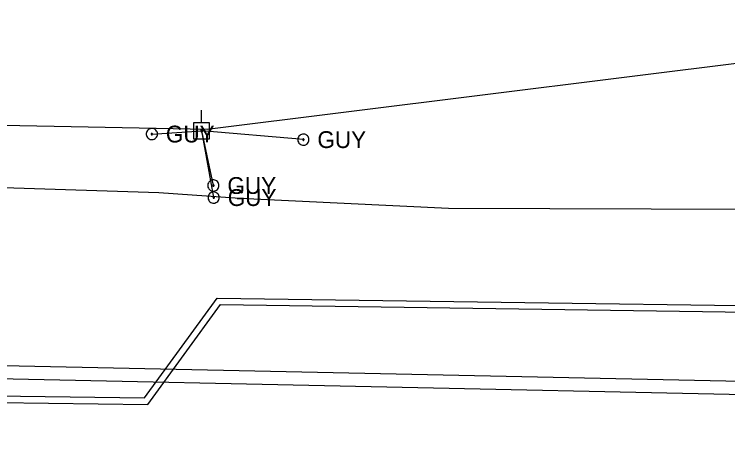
# Model space of a CAD drawing. Extents: x 596028 to 606371, y 330010 to 403088.
# Drawn here: x 603285.2 to 603448.5, y 349959.7 to 350058.5 of the extents above; entities that cross this region are included whole.
import ezdxf

# ---------------------------------------------------------------- set-up
doc = ezdxf.new("R2010")
doc.units = 0
for name, color, linetype in [('E_UTL_EGuyWire', 7, 'Continuous'), ('E_UTL_EPowerPole', 7, 'Continuous'), ('E_UTL_G_UG', 7, 'Continuous'), ('E_UTL_Overhead', 7, 'Continuous'), ('E_UTL_T_UG', 7, 'Continuous')]:
    doc.layers.add(name, color=color, linetype=linetype)

msp = doc.modelspace()

# ---------------------------------------------------------------- linework, layer by layer
at = {"layer": 'E_UTL_EGuyWire'}
for p in [(603316.67, 350031.05), (603330.82, 350016.52), (603330.76, 350019.27), (603351.35, 350029.77)]:
    msp.add_line(p, (603328.09, 350031.8), dxfattribs=at)
for points in [[(603317.95, 350031.05), (603317.93, 350031.29), (603317.86, 350031.52), (603317.75, 350031.74), (603317.6, 350031.93), (603317.41, 350032.09), (603317.2, 350032.22), (603316.97, 350032.3), (603316.73, 350032.33), (603316.49, 350032.32), (603316.25, 350032.26), (603316.03, 350032.16), (603315.83, 350032.02), (603315.66, 350031.84), (603315.53, 350031.64), (603315.44, 350031.41), (603315.39, 350031.17), (603315.39, 350030.93), (603315.44, 350030.69), (603315.53, 350030.46), (603315.66, 350030.25), (603315.83, 350030.08), (603316.03, 350029.94), (603316.25, 350029.84), (603316.49, 350029.78), (603316.73, 350029.77), (603316.97, 350029.8), (603317.2, 350029.88), (603317.41, 350030), (603317.6, 350030.16), (603317.75, 350030.35), (603317.86, 350030.57), (603317.93, 350030.81), (603317.95, 350031.05)], [(603316.83, 350031.05), (603316.83, 350031.08), (603316.82, 350031.11), (603316.8, 350031.13), (603316.78, 350031.16), (603316.76, 350031.18), (603316.73, 350031.19), (603316.71, 350031.2), (603316.68, 350031.21), (603316.65, 350031.21), (603316.62, 350031.2), (603316.59, 350031.19), (603316.56, 350031.17), (603316.54, 350031.15), (603316.53, 350031.12), (603316.51, 350031.09), (603316.51, 350031.06), (603316.51, 350031.03), (603316.51, 350031), (603316.53, 350030.97), (603316.54, 350030.95), (603316.56, 350030.93), (603316.59, 350030.91), (603316.62, 350030.9), (603316.65, 350030.89), (603316.68, 350030.89), (603316.71, 350030.89), (603316.73, 350030.9), (603316.76, 350030.92), (603316.78, 350030.94), (603316.8, 350030.96), (603316.82, 350030.99), (603316.83, 350031.02), (603316.83, 350031.05)], [(603352.63, 350029.77), (603352.61, 350030.01), (603352.54, 350030.25), (603352.43, 350030.47), (603352.28, 350030.66), (603352.09, 350030.82), (603351.88, 350030.94), (603351.65, 350031.02), (603351.41, 350031.05), (603351.17, 350031.04), (603350.93, 350030.98), (603350.71, 350030.88), (603350.51, 350030.74), (603350.34, 350030.57), (603350.21, 350030.36), (603350.12, 350030.13), (603350.07, 350029.89), (603350.07, 350029.65), (603350.12, 350029.41), (603350.21, 350029.18), (603350.34, 350028.98), (603350.51, 350028.8), (603350.71, 350028.66), (603350.93, 350028.56), (603351.17, 350028.5), (603351.41, 350028.49), (603351.65, 350028.52), (603351.88, 350028.6), (603352.09, 350028.73), (603352.28, 350028.89), (603352.43, 350029.08), (603352.54, 350029.3), (603352.61, 350029.53), (603352.63, 350029.77)], [(603351.51, 350029.77), (603351.51, 350029.8), (603351.5, 350029.83), (603351.48, 350029.86), (603351.46, 350029.88), (603351.44, 350029.9), (603351.41, 350029.92), (603351.39, 350029.93), (603351.36, 350029.93), (603351.33, 350029.93), (603351.3, 350029.92), (603351.27, 350029.91), (603351.24, 350029.89), (603351.22, 350029.87), (603351.21, 350029.85), (603351.19, 350029.82), (603351.19, 350029.79), (603351.19, 350029.76), (603351.19, 350029.73), (603351.21, 350029.7), (603351.22, 350029.67), (603351.24, 350029.65), (603351.27, 350029.63), (603351.3, 350029.62), (603351.33, 350029.61), (603351.36, 350029.61), (603351.39, 350029.62), (603351.41, 350029.63), (603351.44, 350029.64), (603351.46, 350029.66), (603351.48, 350029.69), (603351.5, 350029.71), (603351.51, 350029.74), (603351.51, 350029.77)], [(603332.04, 350019.27), (603332.02, 350019.51), (603331.95, 350019.75), (603331.84, 350019.96), (603331.68, 350020.16), (603331.5, 350020.32), (603331.29, 350020.44), (603331.06, 350020.52), (603330.82, 350020.55), (603330.57, 350020.54), (603330.34, 350020.48), (603330.11, 350020.38), (603329.92, 350020.24), (603329.75, 350020.06), (603329.62, 350019.86), (603329.52, 350019.63), (603329.48, 350019.39), (603329.48, 350019.15), (603329.52, 350018.91), (603329.62, 350018.68), (603329.75, 350018.48), (603329.92, 350018.3), (603330.11, 350018.16), (603330.34, 350018.06), (603330.57, 350018), (603330.82, 350017.99), (603331.06, 350018.02), (603331.29, 350018.1), (603331.5, 350018.23), (603331.68, 350018.39), (603331.84, 350018.58), (603331.95, 350018.79), (603332.02, 350019.03), (603332.04, 350019.27)], [(603330.92, 350019.27), (603330.91, 350019.3), (603330.9, 350019.33), (603330.89, 350019.36), (603330.87, 350019.38), (603330.85, 350019.4), (603330.82, 350019.42), (603330.79, 350019.43), (603330.76, 350019.43), (603330.73, 350019.43), (603330.7, 350019.42), (603330.68, 350019.41), (603330.65, 350019.39), (603330.63, 350019.37), (603330.61, 350019.34), (603330.6, 350019.32), (603330.6, 350019.29), (603330.6, 350019.26), (603330.6, 350019.23), (603330.61, 350019.2), (603330.63, 350019.17), (603330.65, 350019.15), (603330.68, 350019.13), (603330.7, 350019.12), (603330.73, 350019.11), (603330.76, 350019.11), (603330.79, 350019.12), (603330.82, 350019.13), (603330.85, 350019.14), (603330.87, 350019.16), (603330.89, 350019.18), (603330.9, 350019.21), (603330.91, 350019.24), (603330.92, 350019.27)], [(603332.1, 350016.52), (603332.08, 350016.76), (603332.01, 350016.99), (603331.9, 350017.21), (603331.75, 350017.4), (603331.56, 350017.56), (603331.35, 350017.69), (603331.12, 350017.77), (603330.88, 350017.8), (603330.64, 350017.79), (603330.4, 350017.73), (603330.18, 350017.63), (603329.98, 350017.49), (603329.81, 350017.31), (603329.68, 350017.11), (603329.59, 350016.88), (603329.54, 350016.64), (603329.54, 350016.4), (603329.59, 350016.16), (603329.68, 350015.93), (603329.81, 350015.72), (603329.98, 350015.55), (603330.18, 350015.41), (603330.4, 350015.31), (603330.64, 350015.25), (603330.88, 350015.24), (603331.12, 350015.27), (603331.35, 350015.35), (603331.56, 350015.47), (603331.75, 350015.63), (603331.9, 350015.82), (603332.01, 350016.04), (603332.08, 350016.28), (603332.1, 350016.52)], [(603330.98, 350016.52), (603330.98, 350016.55), (603330.97, 350016.58), (603330.95, 350016.6), (603330.94, 350016.63), (603330.91, 350016.65), (603330.89, 350016.66), (603330.86, 350016.67), (603330.83, 350016.68), (603330.8, 350016.68), (603330.77, 350016.67), (603330.74, 350016.66), (603330.71, 350016.64), (603330.69, 350016.62), (603330.68, 350016.59), (603330.67, 350016.56), (603330.66, 350016.53), (603330.66, 350016.5), (603330.67, 350016.47), (603330.68, 350016.44), (603330.69, 350016.42), (603330.71, 350016.4), (603330.74, 350016.38), (603330.77, 350016.37), (603330.8, 350016.36), (603330.83, 350016.36), (603330.86, 350016.36), (603330.89, 350016.37), (603330.91, 350016.39), (603330.94, 350016.41), (603330.95, 350016.43), (603330.97, 350016.46), (603330.98, 350016.49), (603330.98, 350016.52)]]:
    msp.add_lwpolyline(points, dxfattribs=at)
at = {"layer": 'E_UTL_EPowerPole'}
for points in [[(603328.06, 350033.64), (603328.06, 350036.55)], [(603329.9, 350033.64), (603326.22, 350033.64)], [(603326.22, 350033.64), (603326.22, 350029.95)], [(603329.9, 350029.95), (603329.9, 350033.64)], [(603328.33, 350031.8), (603328.33, 350031.85), (603328.31, 350031.89), (603328.29, 350031.93), (603328.26, 350031.96), (603328.23, 350031.99), (603328.19, 350032.02), (603328.15, 350032.03), (603328.1, 350032.04), (603328.06, 350032.04), (603328.01, 350032.03), (603327.97, 350032.01), (603327.93, 350031.98), (603327.9, 350031.95), (603327.88, 350031.91), (603327.86, 350031.87), (603327.85, 350031.82), (603327.85, 350031.78), (603327.86, 350031.73), (603327.88, 350031.69), (603327.9, 350031.65), (603327.93, 350031.62), (603327.97, 350031.59), (603328.01, 350031.57), (603328.06, 350031.56), (603328.1, 350031.56), (603328.15, 350031.57), (603328.19, 350031.58), (603328.23, 350031.61), (603328.26, 350031.64), (603328.29, 350031.67), (603328.31, 350031.71), (603328.33, 350031.75), (603328.33, 350031.8)], [(603326.22, 350029.95), (603329.9, 350029.95)]]:
    msp.add_lwpolyline(points, dxfattribs=at)
at = {"layer": 'E_UTL_G_UG'}
for points in [[(603247.07, 350019.95), (603318.24, 350017.66), (603336.79, 350016.35), (603384.58, 350014.07), (603430.96, 350013.96), (603458.52, 350013.84), (603503.86, 350058.46), (603648.07, 350052.57), (603682.34, 350048.59), (603730.88, 350042.54), (603763.3, 350040.62), (603792.31, 350038.87), (603814.03, 350037.15), (603835.65, 350036.86), (603952.18, 350026.33), (603985.15, 350025.13), (604017.27, 350023.85), (604050.12, 350022.04), (604102.3, 350017.06), (604148.94, 350012.3), (604207.72, 350003.02), (604224.15, 350001.18), (604252.85, 349997.07), (604335.69, 349990.44)], [(602826.9, 349977.26), (603315.02, 349970.71), (603331.6, 349993.52), (603526.72, 349990.73), (604482.07, 349961.23)], [(602826.88, 349975.76), (603315.77, 349969.2), (603332.35, 349992.01), (603526.69, 349989.23), (604482.02, 349959.73)]]:
    msp.add_lwpolyline(points, dxfattribs=at)
at = {"layer": 'E_UTL_Overhead'}
msp.add_lwpolyline([(603181.28, 350035.1), (603329.32, 350032.13), (603487.19, 350051.84), (603697.5, 350053.11), (603794.73, 350045.64), (603986.8, 350030.72), (604135.55, 350019.1), (604355.8, 350001.36), (604456.04, 349993.24), (604557.11, 349986.14), (604654.49, 349982.64), (604747.33, 349981.14), (604855.96, 349980.06), (604969.76, 349979.4), (605156.33, 349975.18)], dxfattribs=at)
at = {"layer": 'E_UTL_T_UG'}
msp.add_line((602560.12, 349990.4), (603566.6, 349969.05), dxfattribs=at)
msp.add_lwpolyline([(602560.18, 349993.4), (603566.67, 349972.04)], dxfattribs=at)

# ---------------------------------------------------------------- texts
at = {"layer": 'E_UTL_EGuyWire'}
for p in [(603319.88, 350029.12), (603354.56, 350027.85), (603333.96, 350017.35), (603334.03, 350014.59)]:
    msp.add_text('GUY', height=3.85, dxfattribs=at).set_placement(p)

doc.saveas('drawing.dxf')
